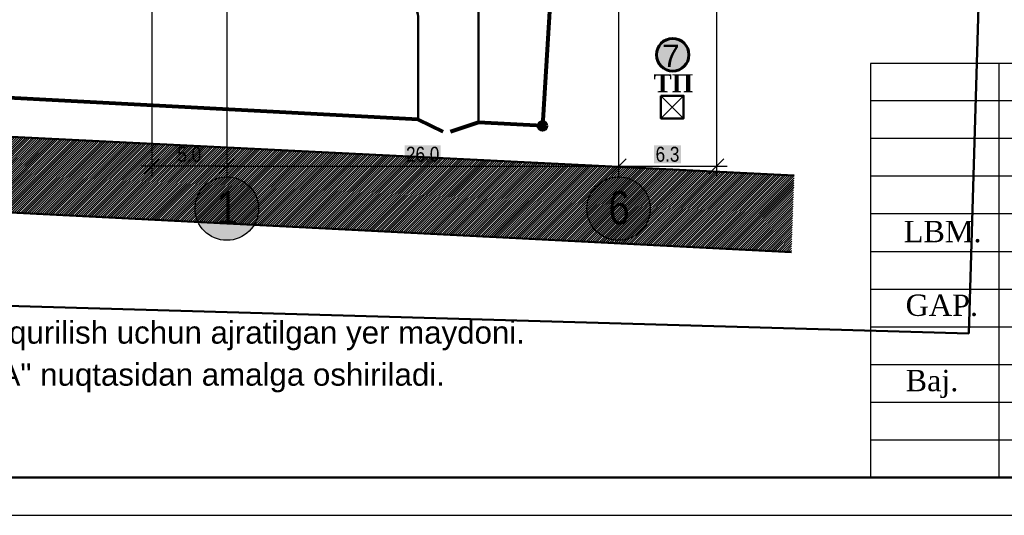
# Model space of a CAD drawing. Header units: millimetres. Extents: x -257011 to 237647566, y 2784933 to 6706507.
# Tile 377 of 451: x 10897659 to 10963000, y 5116760 to 5149657. Entities that reach past the tile are written whole.
import ezdxf

# ---------------------------------------------------------------- set-up
doc = ezdxf.new("R2010")
doc.units = ezdxf.units.MM
doc.header["$LTSCALE"] = 1000
doc.header["$XCLIPFRAME"] = 0
doc.header["$PDMODE"] = 32
doc.header["$PDSIZE"] = 0.3
doc.layers.add('(002) Рамка', color=7, linetype='Continuous')
doc.layers.add('(022) Возд. Линии', color=7, linetype='Continuous')
doc.layers.add('Та', color=250, linetype='Continuous', lineweight=25)
doc.layers.add('Ф А С А Д', color=250, linetype='Continuous', lineweight=15)
doc.styles.add('Roman', font='romans')
doc.styles.get("Standard").update_dxf_attribs({"font": 'ARIALN.TTF'})
doc.linetypes.add('FENCELINE1', pattern='A,6.35,-2.54,[133,ltypeshp.shx,S=2.54,R=0,X=-2.54,Y=0],-2.54,25.4', length=36.83)
doc.dimstyles.new('ISO-25_WS', dxfattribs={"dimscale": 141.414141, "dimtxt": 7, "dimasz": 7, "dimexe": 5, "dimexo": 20, "dimgap": 2, "dimtad": 1, "dimdec": 0, "dimdsep": 46, "dimtxsty": 'Standard', "dimblk": 'OBLIQUE', "dimcen": 2.5, "dimdle": 5, "dimclrd": 5, "dimclre": 5, "dimclrt": 5, "dimadec": 0, "dimazin": 0, "dimtfac": 1, "dimtdec": 0, "dimtmove": 0, "dimatfit": 3, "dimldrblk": 'OBLIQUE', "dimfxl": 0, "dimtolj": 1, "dimtzin": 0, "dimlwd": 30, "dimlwe": 30, "dimarcsym": 0})
picture_1 = doc.add_image_def('image1.jpg', size_in_pixel=(9921, 7016))

# ---------------------------------------------------------------- blocks, each defined once
blk = doc.blocks.new('dghtfhs')
at = {"lineweight": 50, "ltscale": 1000}
image = blk.add_image(picture_1, insert=(4006014, -1032674), size_in_units=(238817, 168888), rotation=-90, dxfattribs=at)
image.set_boundary_path([(2317.04, 1251.37), (7352.33, 5965.575)])
blk = doc.blocks.new('dhyjfyuk')
for p, q in [((4383414, -1184524), (4383414, -1212024)), ((4475914, -1184524), (4383414, -1184524)), ((4391914, -1184524), (4391914, -1212024)), ((4415914, -1187024), (4383414, -1187024)), ((4415914, -1189524), (4383414, -1189524)), ((4415914, -1192024), (4383414, -1192024)), ((4415914, -1194524), (4383414, -1194524)), ((4383414, -1197024), (4475914, -1197024)), ((4383414, -1199524), (4415914, -1199524)), ((4383414, -1202024), (4415914, -1202024)), ((4383414, -1204524), (4475914, -1204524)), ((4383414, -1207024), (4415914, -1207024)), ((4383414, -1209524), (4415914, -1209524))]:
    blk.add_line(p, q)
at = {"char_height": 1414.29, "width": 6256.98, "attachment_point": 1}
for s, insert in [('{\\fTimes New Roman|b0|i0|c204|p18;\\C1;LBM.}', (4385613, -1194981)), ('{\\fTimes New Roman|b0|i0|c0|p18;\\C1;GAP\\fTimes New Roman|b0|i0|c204|p18;.}', (4385736, -1199872)), ('{\\fTimes New Roman|b0|i0|c204|p18;\\C1;Baj.}', (4385736, -1204872))]:
    blk.add_mtext(s, dxfattribs=dict(at, insert=insert))
blk = doc.blocks.new('_Oblique')
at = {"color": 0, "linetype": 'ByBlock', "lineweight": -2}
blk.add_line((-0.5, -0.5), (0.5, 0.5), dxfattribs=at)
blk = doc.blocks.new('*D1698')
at = {"color": 5, "lineweight": 30, "transparency": 16777216}
for p, q in [((10911402, 5157012), (10911402, 5139223)), ((10937402, 5157012), (10937402, 5139223)), ((10910695, 5139930), (10938109, 5139930))]:
    blk.add_line(p, q, dxfattribs=at)
at = {"layer": 'Defpoints', "color": 0, "lineweight": 50, "transparency": 16777216}
for p in [(10911402, 5159840), (10937402, 5159840), (10937402, 5139930)]:
    blk.add_point(p, dxfattribs=at)
at = {"color": 5, "lineweight": 30, "transparency": 16777216, "xscale": 989.89898989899, "yscale": 989.89898989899, "zscale": 989.89898989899, "rotation": 180}
blk.add_blockref('_Oblique', (10911402, 5139930), dxfattribs=at)
at = {"color": 5, "lineweight": 30, "transparency": 16777216, "xscale": 989.89898989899, "yscale": 989.89898989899, "zscale": 989.89898989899}
blk.add_blockref('_Oblique', (10937402, 5139930), dxfattribs=at)
at = {"color": 5, "lineweight": 50, "transparency": 16777216, "insert": (10924402, 5140719), "char_height": 989.9, "attachment_point": 5, "bg_fill": 1, "box_fill_scale": 1.1, "bg_fill_color": 255, "bg_fill_transparency": 0}
blk.add_mtext('\\A1;26.0', dxfattribs=at)
blk = doc.blocks.new('*D1699')
at = {"color": 5, "lineweight": 30, "ltscale": 1000, "transparency": 16777216}
for p, q in [((10906420, 5161981), (10906420, 5139223)), ((10911402, 5157012), (10911402, 5139223)), ((10912109, 5139930), (10905713, 5139930))]:
    blk.add_line(p, q, dxfattribs=at)
at = {"layer": 'Defpoints', "color": 0, "lineweight": 50, "ltscale": 1000, "transparency": 16777216}
for p in [(10906420, 5164809), (10911402, 5159840), (10906420, 5139930)]:
    blk.add_point(p, dxfattribs=at)
at = {"color": 5, "lineweight": 30, "ltscale": 1000, "transparency": 16777216, "xscale": 989.89898989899, "yscale": 989.89898989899, "zscale": 989.89898989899, "rotation": 180}
blk.add_blockref('_Oblique', (10906420, 5139930), dxfattribs=at)
at = {"color": 5, "lineweight": 30, "ltscale": 1000, "transparency": 16777216, "xscale": 989.89898989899, "yscale": 989.89898989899, "zscale": 989.89898989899}
blk.add_blockref('_Oblique', (10911402, 5139930), dxfattribs=at)
at = {"color": 5, "lineweight": 50, "ltscale": 1000, "transparency": 16777216, "insert": (10908911, 5140719), "char_height": 989.9, "attachment_point": 5, "bg_fill": 1, "box_fill_scale": 1.1, "bg_fill_color": 255, "bg_fill_transparency": 0}
blk.add_mtext('\\A1;5.0', dxfattribs=at)
blk = doc.blocks.new('*D1707')
at = {"color": 5, "lineweight": 30, "ltscale": 1000, "transparency": 16777216}
for p, q in [((10937402, 5157012), (10937402, 5139223)), ((10943894, 5152379), (10943894, 5139223)), ((10936695, 5139930), (10944601, 5139930))]:
    blk.add_line(p, q, dxfattribs=at)
at = {"layer": 'Defpoints', "color": 0, "lineweight": 50, "ltscale": 1000, "transparency": 16777216}
for p in [(10937402, 5159840), (10943894, 5155208), (10943894, 5139930)]:
    blk.add_point(p, dxfattribs=at)
at = {"color": 5, "lineweight": 30, "ltscale": 1000, "transparency": 16777216, "xscale": 989.89898989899, "yscale": 989.89898989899, "zscale": 989.89898989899, "rotation": 180}
blk.add_blockref('_Oblique', (10937402, 5139930), dxfattribs=at)
at = {"color": 5, "lineweight": 30, "ltscale": 1000, "transparency": 16777216, "xscale": 989.89898989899, "yscale": 989.89898989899, "zscale": 989.89898989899}
blk.add_blockref('_Oblique', (10943894, 5139930), dxfattribs=at)
at = {"color": 5, "lineweight": 50, "ltscale": 1000, "transparency": 16777216, "insert": (10940648, 5140719), "char_height": 989.9, "attachment_point": 5, "bg_fill": 1, "box_fill_scale": 1.1, "bg_fill_color": 255, "bg_fill_transparency": 0}
blk.add_mtext('\\A1;6.3', dxfattribs=at)

msp = doc.modelspace()

# ---------------------------------------------------------------- hatches: boundary and pattern name
at = {"lineweight": 15, "true_color": 0x8c9ba1}
h = msp.add_hatch(dxfattribs=at)
h.set_pattern_fill('JIS_LC_20', color=252, scale=5.3)
h.set_pattern_definition([(45, (6816900.1, 6340081.17), (-74.9533188, 74.9533188), []), (45, (6816902.22, 6340081.17), (-74.9533188, 74.9533188), [])])
h.paths.add_polyline_path([(10949054.912, 5139306.523), (10869324.642, 5143242.542, -0.371625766), (10865934.427, 5146874.076), (10864382.699, 5208898.256), (10862393.585, 5227577.796), (10860440.595, 5237961.711, -0.454020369), (10865299.559, 5244497.299), (10956571.286, 5243881.042), (10956533.003, 5247182.215), (10862970.379, 5248494.35), (10857027.402, 5250194.606), (10855567.986, 5255278.998), (10850974.633, 5253778.839), (10854690.613, 5241319.68), (10857772.591, 5226881.775), (10859791.032, 5208184.464), (10860513.541, 5188240.98), (10857383.359, 5187134.088), (10854734.77, 5187182.206), (10854493.998, 5183524.605), (10858202.033, 5183476.487), (10860812.146, 5182784.65), (10861209.661, 5130798.22), (10866159.982, 5130720.933), (10866184.097, 5135956.057, -0.403368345), (10868276.08, 5138317.679), (10948872.214, 5134229.898)])
at = {"lineweight": 50}
h = msp.add_hatch(color=1, dxfattribs=at)
h.set_gradient(color1=(255, 255, 255), one_color=1, tint=1)
h.paths.add_polyline_path([(10939913.304, 5147328.201, 1), (10942074.65, 5147328.201, 1)])
at = {"lineweight": 30}
h = msp.add_hatch(color=256, dxfattribs=at)
h.set_gradient(color1=(255, 255, 255), one_color=1, tint=1)
h.paths.add_polyline_path([(10911560.086, 5139217.286, 1), (10911243.147, 5135018.584, 1)])
h = msp.add_hatch(color=256, dxfattribs=at)
h.set_gradient(color1=(255, 255, 255), one_color=1, tint=1)
h.paths.add_polyline_path([(10937560.086, 5139217.286, 1), (10937243.147, 5135018.584, 1)])

# ---------------------------------------------------------------- linework, layer by layer
at = {"layer": '(002) Рамка', "color": 1, "linetype": 'FENCELINE1', "lineweight": 80, "ltscale": 0.1}
for p, q in [((10924101.617, 5143040.813), (10925737.062, 5142245.451)), ((10928101.617, 5142830.327), (10926243.92, 5142217.74))]:
    msp.add_line(p, q, dxfattribs=at)
for points in [[(10924101.617, 5143040.813), (10873013.896, 5145729.117), (10868677.447, 5147323.085), (10868201.442, 5156130.227)], [(10943908.072, 5155206.641), (10943807.645, 5153556.17), (10933057.743, 5154210.28), (10932358.478, 5142606.326), (10928101.617, 5142830.327)]]:
    msp.add_lwpolyline(points, dxfattribs=at)
at = {"layer": '(002) Рамка', "color": 0, "lineweight": 60, "ltscale": 1000}
msp.add_circle((10940993.977, 5147328.201), 1080.673, dxfattribs=at)
at = {"layer": '(022) Возд. Линии', "color": 6, "linetype": 'Continuous', "lineweight": 140}
msp.add_circle((10932358.478, 5142606.326), 245.125, dxfattribs=at)
at = {"ltscale": 1000}
for p, q in [((10940215.371, 5144608.762), (10941715.371, 5143108.762)), ((10941715.371, 5144608.762), (10940215.371, 5143108.762))]:
    msp.add_line(p, q, dxfattribs=at)
at = {"color": 5}
msp.add_lwpolyline([(10839128.298, 5116760.058), (11049128.298, 5116760.058), (11049128.298, 5265260.058), (10839128.298, 5265260.058)], close=True, dxfattribs=at)
at = {"lineweight": 50, "ltscale": 1000}
for points in [[(10949054.912, 5139306.523), (10869324.642, 5143242.542, -0.371625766), (10865934.427, 5146874.076), (10864382.699, 5208898.256), (10862393.585, 5227577.796), (10860386.268, 5238250.562, -0.437732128), (10865299.559, 5244497.299), (10956571.286, 5243881.042)], [(10924101.617, 5143040.813), (10924101.617, 5149866.481, 0.43435267), (10923275.11, 5150690.043), (10907201.617, 5150690.043, -0.414213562), (10905701.617, 5152190.043), (10905701.617, 5156086.108)], [(10933054.4, 5154154.791), (10931557.743, 5154139.934), (10931557.743, 5152190.043, -0.443865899), (10929899.43, 5150690.043), (10928699.599, 5150690.043, 0.4022066), (10928101.617, 5150093.929), (10928101.617, 5142830.327)], [(10866159.982, 5130720.933), (10866185.071, 5136167.379, -0.376586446), (10868276.08, 5138317.679), (10948872.214, 5134229.898)]]:
    msp.add_lwpolyline(points, format="xyb", dxfattribs=at)
msp.add_lwpolyline([(10940215.371, 5144608.762), (10941715.371, 5144608.762), (10941715.371, 5143108.762), (10940215.371, 5143108.762)], close=True, dxfattribs=at)
at = {"color": 162, "lineweight": 30}
for centre in [(10911401.617, 5137117.935), (10937401.617, 5137117.935)]:
    msp.add_circle(centre, 2105.323, dxfattribs=at)
at = {"layer": 'Ф А С А Д', "color": 5, "lineweight": 50}
msp.add_lwpolyline([(10849128.298, 5119260.058), (11046628.298, 5119260.058), (11046628.298, 5262760.058), (10849128.298, 5262760.058)], close=True, dxfattribs=at)

# ---------------------------------------------------------------- block references
at = {"layer": '(002) Рамка', "lineweight": 50}
msp.add_blockref('dhyjfyuk', (6570714.153, 6331284.351), dxfattribs=at)
at = {"lineweight": 50, "rotation": 358.3425671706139}
msp.add_blockref('dghtfhs', (6852604.801, 6457872.677), dxfattribs=at)

# ---------------------------------------------------------------- texts
at = {"color": 250, "insert": (10941461.419, 5147256.946, 0), "char_height": 1500, "width": 156685.73039, "attachment_point": 6, "style": 'Roman'}
msp.add_mtext('\\pt64500;{\\fArial|b0|i0|c0|p34;7}', dxfattribs=at)
at = {"char_height": 1484.641859, "style": 'Roman'}
for s, insert, width, attachment_point in [('{\\fArial|b0|i0|c204|p34;1.^I1-\\fArial|b0|i0|c0|p34;13  \\fArial|b0|i0|c204|p34;nuqtalar      ichida qurilish uchun\\fArial|b0|i0|c0|p34; \\fArial|b0|i0|c204|p34;ajratilgan yer maydoni.}', (10901793.489, 5128674.3), 67723.64579, 5), ('\\pi18148.64809,t23754.26974,93492.78231;{\\fArial|b0|i0|c0|p34;2.^I \\fArial|b0|i0|c204|p34;Qurilish belgilangan "A" nuqtasidan amalga oshiriladi.}', (10852463.634, 5125881.849, 0), 79822.57247, 4)]:
    msp.add_mtext(s, dxfattribs=dict(at, insert=insert, width=width, attachment_point=attachment_point))
at = {"layer": 'Та'}
for s, insert, char_height, width, attachment_point in [('{\\fTimes New Roman|b1|i0|c204|p18;ТП}', (10939725.602, 5146040.361), 1200, 20311.27049, 1), ('{\\C162;1}', (10911437.644, 5138281.156), 2200, 5978.76596, 2), ('{\\C162;6}', (10937437.644, 5138281.156), 2200, 5978.76596, 2)]:
    msp.add_mtext(s, dxfattribs=dict(at, insert=insert, char_height=char_height, width=width, attachment_point=attachment_point))

# ---------------------------------------------------------------- dimensions: what is measured, and where the dimension line sits
at = {"lineweight": 50, "ltscale": 1000}
for base, p1, p2, text, picture, middle in [((10906419.911, 5139930.329), (10911401.617, 5159840.043), (10906419.911, 5164808.874), '5.0', '*D1699', (10908910.764, 5140718.573)), ((10943893.8, 5139930.329), (10937401.617, 5159840.043), (10943893.8, 5155207.545), '6.3', '*D1707', (10940647.709, 5140718.573))]:
    dim = msp.add_linear_dim(base=base, p1=p1, p2=p2, text=text, dimstyle='ISO-25_WS', override={"dimtmove": 1, "dimtfill": 2, "dimtfillclr": 255}, dxfattribs=at)
    dim.commit()
    dim.dimension.update_dxf_attribs({"geometry": picture, "text_midpoint": middle})
at = {"lineweight": 50}
dim = msp.add_linear_dim(base=(10937401.617, 5139930.329), p1=(10911401.617, 5159840.043), p2=(10937401.617, 5159840.043), text='26.0', dimstyle='ISO-25_WS', override={"dimtmove": 1, "dimtfill": 2, "dimtfillclr": 255}, dxfattribs=at)
dim.commit()
dim.dimension.update_dxf_attribs({"geometry": '*D1698', "text_midpoint": (10924401.617, 5140718.573)})

doc.saveas('drawing.dxf')
